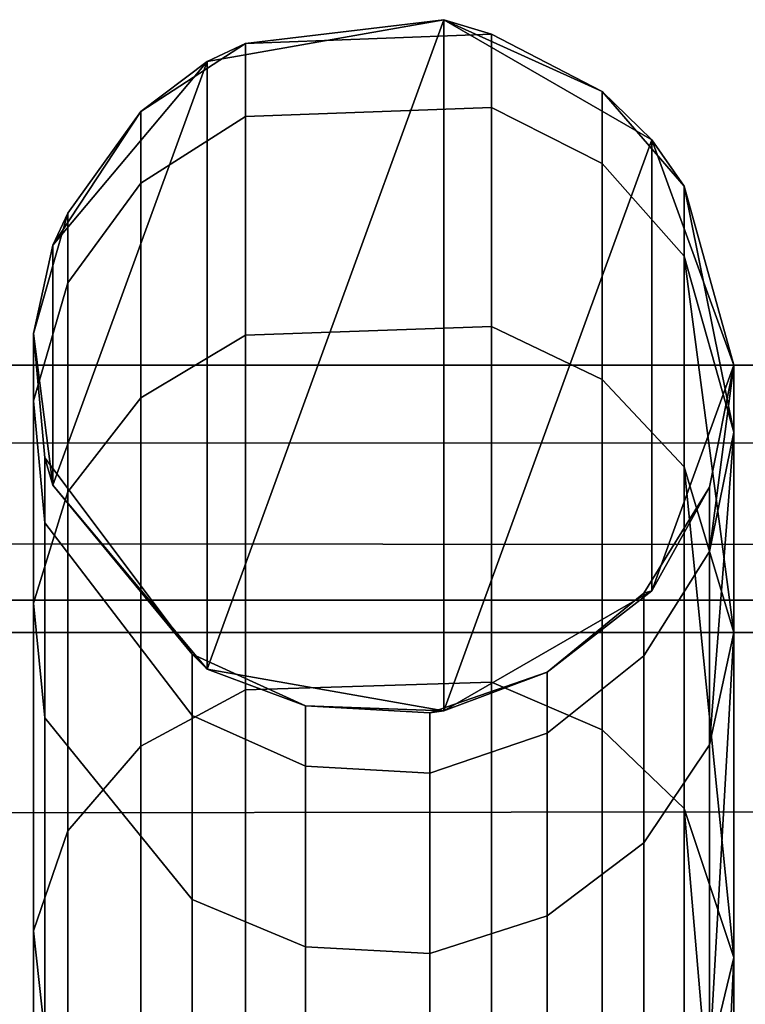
# Model space of a CAD drawing. Header units: inches. Extents: x 0 to 76, y -28.1 to 0.
# Tile 316 of 484: x 49.573 to 49.677, y -0.091 to 0.049. Entities that reach past the tile are written whole.
import ezdxf

# ---------------------------------------------------------------- set-up
doc = ezdxf.new("R2010")
doc.units = ezdxf.units.IN
doc.header["$LTSCALE"] = 0.03937
doc.header["$MEASUREMENT"] = 0
doc.layers.add('A-FURN-3-ST-BK', color=151, linetype='Continuous')
doc.layers.add('A-FURN-3-ST-SEAM', color=250, linetype='Continuous')

msp = doc.modelspace()

# ---------------------------------------------------------------- meshes
at = {"layer": 'A-FURN-3-ST-BK'}
mesh = msp.add_polyface(dxfattribs=at)
corners = [(3.75, -5.41282, 31.54639), (72.25, -5.41282, 31.54639), (3.75, -5.27961, 31.89073), (72.25, -5.27961, 31.89073), (3.75, -5.08536, 32.20472), (72.25, -5.08536, 32.20472), (3.75, -4.83671, 32.47764), (72.25, -4.83671, 32.47764), (3.75, -4.54213, 32.70022), (72.25, -4.54213, 32.70022), (3.75, -4.21165, 32.86484), (72.25, -4.21165, 32.86484), (3.75, -3.85654, 32.96592), (72.25, -3.85654, 32.96592), (3.75, -3.48891, 33), (72.25, -0.5, 33), (3.75, -0.5, 33), (3.75, -0.30866, 32.96194), (72.25, -0.30866, 32.96194), (3.75, -0.14645, 32.85355), (72.25, -0.14645, 32.85355), (3.75, -0.03806, 32.69134), (72.25, -0.03806, 32.69134), (3.75, 0, 32.5), (72.25, 0, 5.25), (3.75, 0, 5.25), (3.75, -0.03349, 5.125), (72.25, -0.03349, 5.125), (3.75, -0.125, 5.03349), (72.25, -0.125, 5.03349), (3.75, -0.25, 5), (72.25, -4.10019, 5), (3.75, -4.10019, 5), (3.625, -0.03349, 32.5), (3.625, -0.32148, 32.931), (3.625, -0.17013, 32.82987), (3.625, -0.069, 32.67852), (3.625, -3.48891, 32.96651), (3.625, -5.24962, 31.87582), (3.625, -5.05862, 32.18454), (3.625, -4.81414, 32.4529), (3.625, -4.52449, 32.67174), (3.625, -4.19955, 32.83361), (3.625, -3.85039, 32.933), (3.625, -9.04699, 18.62745), (3.75, -9.07921, 18.6366), (3.75, -9.09608, 18.45367), (3.625, -9.06273, 18.45678), (3.75, -9.04575, 18.277), (3.625, -9.01577, 18.29194), (3.75, -8.935, 18.13043), (3.625, -8.91245, 18.15519), (3.75, -8.7788, 18.03375), (3.625, -8.76671, 18.06498), (3.75, -8.59823, 18), (3.66283, -0.0325, 5.16283), (3.74402, -0.04511, 5.10687), (3.68779, -0.13546, 5.03667), (3.68776, -4.21471, 5.03666), (3.75, -4.22514, 5.03346), (3.74394, -4.30505, 5.10684), (3.75, -4.31663, 5.12489), (3.66289, -4.31764, 5.16266), (3.75, -4.35019, 5.24981), (3.75, -4.35916, 16.90085), (72.25, -4.35916, 16.90085), (3.75, -4.39682, 17.18538), (72.25, -4.39682, 17.18538), (3.75, -4.50681, 17.45049), (72.25, -4.50681, 17.45049), (3.75, -4.68164, 17.67812), (72.25, -4.68164, 17.67812), (3.75, -4.9094, 17.85277), (72.25, -4.9094, 17.85277), (3.75, -5.17459, 17.96255), (72.25, -5.17459, 17.96255), (3.75, -5.45916, 18), (72.25, -4.22514, 5.03346), (72.25, -4.31663, 5.12489), (72.25, -8.59823, 18), (72.25, -8.7788, 18.03375), (72.25, -8.935, 18.13043), (72.25, -9.04575, 18.277), (72.25, -9.09608, 18.45367)]
mesh.append_faces([[corners[k] for k in face] for face in [(0, 1, 2), (2, 3, 4), (4, 5, 6), (6, 7, 8), (8, 9, 10), (10, 11, 12), (12, 13, 14), (14, 15, 16), (16, 15, 17), (17, 18, 19), (19, 20, 21), (21, 22, 23), (23, 24, 25), (25, 24, 26), (26, 27, 28), (28, 29, 30), (30, 31, 32), (25, 33, 23), (34, 16, 17), (35, 17, 19), (36, 19, 21), (33, 21, 23), (16, 37, 14), (37, 12, 14), (38, 0, 2), (39, 2, 4), (40, 4, 6), (41, 6, 8), (42, 8, 10), (43, 10, 12), (0, 44, 45), (45, 44, 46), (46, 47, 48), (48, 49, 50), (50, 51, 52), (52, 53, 54), (55, 25, 26), (55, 26, 56), (56, 26, 28), (56, 28, 57), (57, 28, 30), (58, 32, 59), (58, 59, 60), (60, 59, 61), (60, 61, 62), (62, 61, 63), (64, 65, 66), (66, 67, 68), (68, 69, 70), (70, 71, 72), (72, 73, 74), (74, 75, 76), (63, 65, 64), (32, 31, 59), (59, 77, 61), (61, 78, 63), (45, 1, 0), (54, 79, 52), (52, 80, 50), (50, 81, 48), (48, 82, 46), (46, 83, 45), (76, 79, 54)]])
mesh = msp.add_polyface(dxfattribs=at)
corners = [(72.25, 0, 32.5), (72.375, -0.03349, 5.25), (72.25, 0, 5.25), (72.25, -0.5, 33), (72.375, -0.5, 32.96651), (72.25, -0.30866, 32.96194), (72.375, -0.32148, 32.931), (72.25, -0.14645, 32.85355), (72.375, -0.17013, 32.82987), (72.25, -0.03806, 32.69134), (72.375, -0.069, 32.67852), (72.25, -3.48891, 33), (72.25, -5.41282, 31.54639), (72.375, -5.38061, 31.53724), (72.25, -5.27961, 31.89073), (72.375, -5.24962, 31.87582), (72.25, -5.08536, 32.20472), (72.375, -5.05862, 32.18454), (72.25, -4.83671, 32.47764), (72.375, -4.81414, 32.4529), (72.25, -4.54213, 32.70022), (72.375, -4.52449, 32.67174), (72.25, -4.21165, 32.86484), (72.375, -4.19955, 32.83361), (72.25, -3.85654, 32.96592), (72.375, -3.85039, 32.933), (72.25, -9.07921, 18.6366), (72.25, -4.35019, 5.24981), (72.375, -4.32566, 16.90087), (72.25, -4.35916, 16.90085), (72.375, -4.35425, 17.15295), (72.25, -4.39682, 17.18538), (72.375, -4.43818, 17.39237), (72.25, -4.50681, 17.45049), (72.375, -4.57327, 17.60711), (72.25, -4.68164, 17.67812), (72.31221, -0.13546, 5.03667), (72.25, -0.25, 5), (72.25, -0.125, 5.03349), (72.25598, -0.04511, 5.10687), (72.25, -0.03349, 5.125), (72.33717, -0.0325, 5.16283), (72.33711, -4.31764, 5.16266), (72.25, -4.31663, 5.12489), (72.25606, -4.30505, 5.10684), (72.25, -4.22514, 5.03346), (72.31224, -4.21471, 5.03666), (72.25, -4.10019, 5), (3.75, -5.27961, 31.89073), (3.75, -5.08536, 32.20472), (3.75, -4.83671, 32.47764), (3.75, -4.54213, 32.70022), (3.75, -4.21165, 32.86484), (3.75, -3.85654, 32.96592), (3.75, -3.48891, 33), (3.75, -0.30866, 32.96194), (3.75, -0.14645, 32.85355), (3.75, -0.03806, 32.69134), (3.75, 0, 32.5), (3.75, -0.03349, 5.125), (3.75, -0.125, 5.03349), (3.75, -0.25, 5), (3.75, -4.39682, 17.18538), (3.75, -4.50681, 17.45049), (3.75, -4.68164, 17.67812), (3.75, -4.9094, 17.85277), (72.25, -4.9094, 17.85277), (3.75, -5.17459, 17.96255), (72.25, -5.17459, 17.96255), (3.75, -5.45916, 18), (72.25, -5.45916, 18), (3.75, -4.35019, 5.24981), (3.75, -4.22514, 5.03346), (3.75, -4.31663, 5.12489), (3.75, -9.07921, 18.6366), (3.75, -8.7788, 18.03375), (72.25, -8.59823, 18), (72.25, -8.7788, 18.03375), (3.75, -8.935, 18.13043), (72.25, -8.935, 18.13043), (3.75, -9.04575, 18.277), (72.25, -9.04575, 18.277), (3.75, -9.09608, 18.45367), (72.25, -9.09608, 18.45367)]
mesh.append_faces([[corners[k] for k in face] for face in [(0, 1, 2), (3, 4, 5), (5, 6, 7), (7, 8, 9), (9, 10, 0), (3, 11, 4), (12, 13, 14), (14, 15, 16), (16, 17, 18), (18, 19, 20), (20, 21, 22), (22, 23, 24), (24, 25, 11), (12, 26, 13), (27, 28, 29), (29, 30, 31), (31, 32, 33), (33, 34, 35), (36, 37, 38), (36, 38, 39), (39, 38, 40), (39, 40, 41), (41, 40, 2), (42, 27, 43), (42, 43, 44), (44, 43, 45), (44, 45, 46), (46, 45, 47), (48, 12, 14), (49, 14, 16), (50, 16, 18), (51, 18, 20), (52, 20, 22), (53, 22, 24), (54, 24, 11), (11, 3, 54), (55, 3, 5), (56, 5, 7), (57, 7, 9), (58, 9, 0), (0, 2, 58), (59, 2, 40), (60, 40, 38), (61, 38, 37), (37, 47, 61), (62, 29, 31), (63, 31, 33), (64, 33, 35), (65, 35, 66), (67, 66, 68), (69, 68, 70), (27, 29, 71), (72, 47, 45), (73, 45, 43), (71, 43, 27), (26, 12, 74), (75, 76, 77), (78, 77, 79), (80, 79, 81), (82, 81, 83), (74, 83, 26), (70, 76, 69)]])
at = {"layer": 'A-FURN-3-ST-SEAM'}
mesh = msp.add_polyface(dxfattribs=at)
corners = [(49.6405, 0.00551, 32.70939), (49.60543, 0.0043, 32.70889), (49.60543, -0.04625, 32.80358), (49.6405, -0.04517, 32.8043), (49.57526, -0.08061, 32.78059), (49.58012, -0.06634, 32.79014), (49.58012, -0.01802, 32.69964), (49.57526, -0.03388, 32.69307), (49.58012, 0.01175, 32.60081), (49.57526, -0.00509, 32.59749), (49.57686, -0.02246, 32.59407), (49.57686, -0.05024, 32.6863), (49.63168, -0.05812, 32.58704), (49.614, -0.05711, 32.58724), (49.614, -0.04851, 32.5), (49.63168, -0.04954, 32.5), (49.63368, -0.04924, 5.25), (49.6, -0.0433, 5.25), (49.59784, -0.04119, 32.5), (49.57802, -0.0171, 5.25), (49.57686, -0.01319, 32.5), (49.6484, -0.04374, 32.5), (49.6633, -0.03214, 5.25), (49.66218, -0.03248, 32.5), (49.67155, -0.01737, 32.5), (49.67155, -0.02656, 32.59326), (49.66218, -0.04139, 32.59034), (49.67155, -0.05411, 32.6847), (49.66218, -0.06807, 32.67891), (49.675, -0.03806, 32.69134), (49.675, -0.00952, 32.59662), (49.675, 0, 32.5), (49.675, 0, 5.25), (49.6484, -0.05243, 32.58816), (49.66794, -0.01447, 32.70111), (49.675, -0.08437, 32.77808), (49.66794, 0.01553, 32.60155), (49.59784, -0.04993, 32.58866), (49.59784, -0.07611, 32.67558), (49.59052, -0.00464, 32.70519), (49.59052, -0.0543, 32.7982), (49.65625, -0.00203, 32.70627), (49.65625, -0.05195, 32.79977), (49.66794, -0.06314, 32.79228), (49.6633, 0.03214, 5.25), (49.63368, 0.04924, 5.25)]
mesh.append_faces([[corners[k] for k in face] for face in [(0, 1, 2, 3), (4, 5, 6, 7), (7, 6, 8, 9), (9, 10, 11, 7), (12, 13, 14, 15), (15, 14, 16), (16, 14, 17), (17, 14, 18), (17, 18, 19), (19, 18, 20), (15, 16, 21), (21, 16, 22), (21, 22, 23), (23, 22, 24), (23, 24, 25, 26), (26, 25, 27, 28), (29, 27, 30), (30, 27, 25), (30, 25, 31), (31, 25, 24), (32, 24, 22), (26, 33, 21, 23), (34, 35, 29), (34, 29, 36), (12, 15, 21, 33), (10, 20, 18, 37), (37, 18, 14, 13), (10, 37, 38, 11), (39, 6, 5, 40), (1, 39, 40, 2), (41, 0, 3, 42), (34, 41, 42, 43)]])
mesh.append_faces([[corners[k] for k in face] for face in [(44, 22, 16), (45, 16, 17)]], dxfattribs={"vtx0": -1, "vtx2": -1})
mesh = msp.add_polyface(dxfattribs=at)
corners = [(49.675, 0, 32.5), (49.675, 0, 5.25), (49.66794, 0.02554, 32.5), (49.6633, 0.03214, 5.25), (49.65625, 0.039, 32.5), (49.63368, 0.04924, 5.25), (49.6405, 0.04716, 32.5), (49.60543, 0.04586, 32.5), (49.60543, 0.03546, 32.60548), (49.6405, 0.03673, 32.60573), (49.60543, 0.0043, 32.70889), (49.6405, 0.00551, 32.70939), (49.57526, -0.00509, 32.59749), (49.58012, 0.01175, 32.60081), (49.58012, 0.02169, 32.5), (49.57526, 0.00452, 32.5), (49.57802, 0.0171, 5.25), (49.59052, 0.03618, 32.5), (49.6, 0.0433, 5.25), (49.57802, -0.0171, 5.25), (49.57686, -0.01319, 32.5), (49.57686, -0.02246, 32.59407), (49.67155, -0.01737, 32.5), (49.66794, 0.01553, 32.60155), (49.675, -0.03806, 32.69134), (49.675, -0.00952, 32.59662), (49.59052, 0.02596, 32.60361), (49.65625, 0.02873, 32.60415), (49.58012, -0.01802, 32.69964), (49.59052, -0.00464, 32.70519), (49.65625, -0.00203, 32.70627), (49.66794, -0.01447, 32.70111), (49.6633, -0.03214, 5.25), (49.63368, -0.04924, 5.25), (49.6, -0.0433, 5.25)]
mesh.append_faces([[corners[k] for k in face] for face in [(0, 1, 2), (2, 1, 3), (2, 3, 4), (4, 3, 5), (4, 5, 6), (6, 5, 7), (6, 7, 8, 9), (9, 8, 10, 11), (12, 13, 14, 15), (15, 14, 16), (16, 14, 17), (16, 17, 18), (18, 17, 7), (18, 7, 5), (16, 19, 15), (15, 19, 20), (15, 20, 21, 12), (0, 22, 1), (23, 24, 25), (23, 25, 2), (2, 25, 0), (8, 7, 17, 26), (26, 17, 14, 13), (23, 2, 4, 27), (27, 4, 6, 9), (26, 13, 28, 29), (8, 26, 29, 10), (27, 9, 11, 30), (23, 27, 30, 31)]])
mesh.append_faces([[corners[k] for k in face] for face in [(18, 19, 16)]], dxfattribs={"vtx0": -1})
mesh.append_faces([[corners[k] for k in face] for face in [(3, 33, 5), (5, 34, 18)]], dxfattribs={"vtx0": -1, "vtx1": -1})
mesh.append_faces([[corners[k] for k in face] for face in [(18, 34, 19)]], dxfattribs={"vtx0": -1, "vtx2": -1})
mesh.append_faces([[corners[k] for k in face] for face in [(1, 32, 3)]], dxfattribs={"vtx1": -1})
mesh = msp.add_polyface(dxfattribs=at)
corners = [(49.6405, -0.04517, 32.8043), (49.60543, -0.04625, 32.80358), (49.60543, -0.11312, 32.8852), (49.6405, -0.1122, 32.88612), (49.60543, -0.19587, 32.95328), (49.6405, -0.19515, 32.95436), (49.57526, -0.14241, 32.85603), (49.58012, -0.13024, 32.86815), (49.58012, -0.06634, 32.79014), (49.57526, -0.08061, 32.78059), (49.57526, -0.03388, 32.69307), (49.57686, -0.05024, 32.6863), (49.57686, -0.09533, 32.77074), (49.57686, -0.15496, 32.84354), (49.63168, -0.18073, 32.81788), (49.614, -0.18, 32.81861), (49.614, -0.1247, 32.7511), (49.63168, -0.12555, 32.75053), (49.614, -0.08288, 32.67278), (49.63168, -0.08383, 32.67238), (49.614, -0.05711, 32.58724), (49.63168, -0.05812, 32.58704), (49.66218, -0.06807, 32.67891), (49.67155, -0.05411, 32.6847), (49.67155, -0.0988, 32.76842), (49.66218, -0.11137, 32.76001), (49.67155, -0.15793, 32.84059), (49.66218, -0.16864, 32.82992), (49.675, -0.14601, 32.85323), (49.675, -0.08437, 32.77808), (49.675, -0.03806, 32.69134), (49.6484, -0.17662, 32.82198), (49.6484, -0.12073, 32.75375), (49.6484, -0.07847, 32.6746), (49.6484, -0.05243, 32.58816), (49.66218, -0.04139, 32.59034), (49.66794, -0.12752, 32.87086), (49.66794, -0.06314, 32.79228), (49.66794, -0.01447, 32.70111), (49.59784, -0.04993, 32.58866), (49.59784, -0.07611, 32.67558), (49.59784, -0.1186, 32.75517), (49.59784, -0.17481, 32.82378), (49.59052, -0.0543, 32.7982), (49.59052, -0.11998, 32.87837), (49.59052, -0.20126, 32.94525), (49.65625, -0.05195, 32.79977), (49.65625, -0.11797, 32.88037), (49.65625, -0.19969, 32.94759)]
mesh.append_faces([[corners[k] for k in face] for face in [(0, 1, 2, 3), (3, 2, 4, 5), (6, 7, 8, 9), (10, 11, 12, 9), (9, 12, 13, 6), (14, 15, 16, 17), (17, 16, 18, 19), (19, 18, 20, 21), (22, 23, 24, 25), (25, 24, 26, 27), (28, 26, 29), (29, 26, 24), (29, 24, 30), (30, 24, 23), (27, 31, 32, 25), (25, 32, 33, 22), (22, 33, 34, 35), (36, 28, 37), (37, 28, 29), (37, 29, 38), (21, 34, 33, 19), (19, 33, 32, 17), (17, 32, 31, 14), (39, 20, 18, 40), (40, 18, 16, 41), (41, 16, 15, 42), (11, 40, 41, 12), (12, 41, 42, 13), (43, 8, 7, 44), (1, 43, 44, 2), (2, 44, 45, 4), (46, 0, 3, 47), (47, 3, 5, 48), (37, 46, 47, 36)]])

doc.saveas('drawing.dxf')
